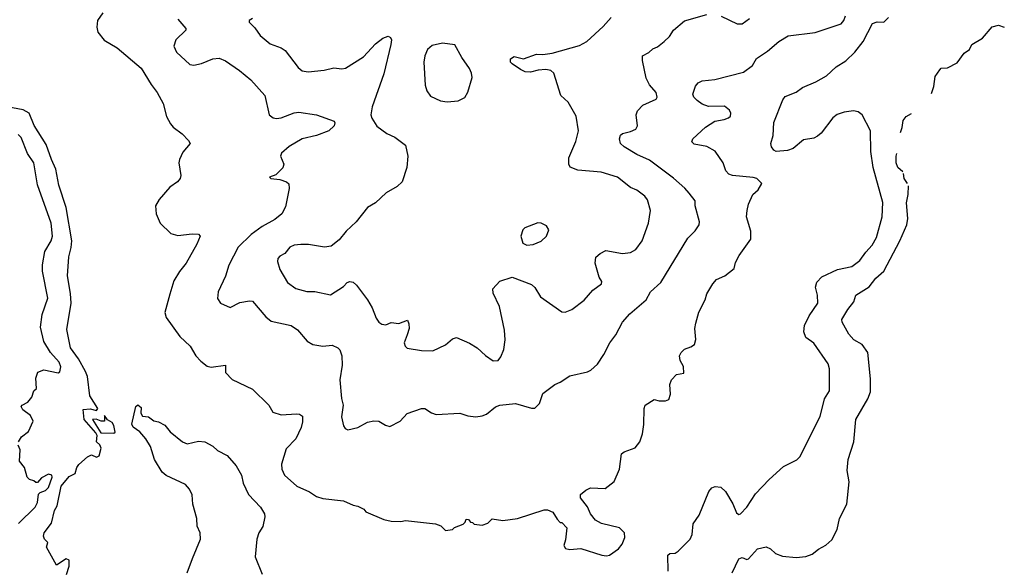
# Model space of a CAD drawing. Extents: x 1678759 to 1859541, y 384609 to 522867.
# Tile 392 of 466: x 1820144 to 1826320, y 439579 to 443011. Entities that reach past the tile are written whole.
import ezdxf

# ---------------------------------------------------------------- set-up
doc = ezdxf.new("R2010")
doc.units = 0

msp = doc.modelspace()

# ---------------------------------------------------------------- linework, layer by layer
at = {"layer": '0CON20XD'}
for points in [[(1820666.4, 443053.6), (1820632.9, 443005), (1820626.9, 442965), (1820633.7, 442933.7), (1820673, 442883), (1820756, 442835), (1820905, 442708), (1820968.5, 442605), (1821005.7, 442555), (1821043.1, 442485), (1821065.6, 442405), (1821089.1, 442359.1), (1821107.2, 442337.2), (1821163.3, 442295), (1821203.9, 442253.9), (1821213.3, 442235), (1821168.3, 442181.7), (1821146.9, 442135), (1821142.9, 442115), (1821154.2, 442035), (1821151.4, 442015), (1821134, 441995), (1821085, 441961.9), (1821018.1, 441885), (1820995.7, 441845), (1821000, 441795), (1821025.9, 441735.9), (1821091.7, 441671.7), (1821135, 441659.2), (1821225, 441668.6), (1821265, 441666), (1821276.2, 441655), (1821255.8, 441605), (1821188.6, 441485), (1821146.4, 441433.6), (1821110, 441375), (1821085, 441290), (1821054.2, 441175.8), (1821062.5, 441145), (1821148.1, 441025), (1821214, 440965), (1821248, 440905), (1821280.3, 440870.3), (1821320.3, 440840.3), (1821345, 440834), (1821435.8, 440845.8), (1821435, 440800), (1821475.8, 440755.8), (1821605, 440696.2), (1821706.2, 440595), (1821731.7, 440551.7), (1821785, 440534.3), (1821881.2, 440541.2), (1821898.8, 440538.8), (1821917.1, 440527.1), (1821918.3, 440491.7), (1821910, 440455), (1821875.4, 440384.6), (1821815, 440321.2), (1821785.8, 440225.8), (1821787.5, 440195), (1821805.5, 440155.5), (1821882.5, 440087.5), (1821961.2, 440051.2), (1822005, 440023.8), (1822045, 440010), (1822175, 439996.7), (1822235, 439967.5), (1822265, 439962.5), (1822303, 439943), (1822315, 439927.5), (1822428.3, 439878.3), (1822475, 439867.5), (1822535, 439866.7), (1822565, 439873.3), (1822751.7, 439851.7), (1822785, 439840), (1822815, 439810), (1822860, 439815), (1822871.7, 439828.3), (1822925, 439850), (1822938.3, 439861.7), (1822945, 439880), (1822958.3, 439878.3), (1822971.7, 439861.7), (1822985, 439860), (1822995, 439850), (1823045, 439842.5), (1823080, 439855), (1823107, 439883), (1823175, 439873.3), (1823266.1, 439883.9), (1823435, 439938.8), (1823455, 439940), (1823487.5, 439925), (1823515, 439880), (1823535, 439860), (1823545, 439860), (1823577, 439827), (1823568.3, 439751.7), (1823557.5, 439715), (1823567, 439697), (1823595, 439690), (1823665, 439696.9), (1823795, 439654.5), (1823825, 439650.6), (1823844.5, 439655.5), (1823900, 439695), (1823924.2, 439725), (1823940.8, 439765), (1823938, 439795), (1823906.8, 439826.8), (1823792.6, 439852.6), (1823756.2, 439875), (1823724.2, 439914.2), (1823705, 439957.5), (1823662.5, 440015), (1823662.5, 440035), (1823695, 440062.5), (1823723.9, 440076.1), (1823816.4, 440073.6), (1823873.6, 440116.4), (1823906.7, 440195), (1823919.3, 440290.7), (1823936.4, 440303.6), (1824005, 440327.5), (1824033.9, 440366.1), (1824050, 440415), (1824060, 440475), (1824061.2, 440575), (1824067.5, 440595), (1824125, 440630), (1824155, 440622.5), (1824195, 440622.5), (1824215, 440630), (1824227.5, 440665), (1824223.3, 440725), (1824232.5, 440755), (1824265, 440787.5), (1824310, 440795), (1824307, 440837), (1824287.5, 440875), (1824282.5, 440905), (1824292.5, 440925), (1824313.9, 440946.1), (1824355, 440960), (1824376.7, 440975), (1824386.4, 441006.4), (1824378.8, 441075), (1824385, 441110), (1824405, 441177.5), (1824444.2, 441255), (1824455, 441292.5), (1824491.2, 441355), (1824515, 441383.3), (1824567.5, 441405), (1824625, 441452.5), (1824635, 441490), (1824656.4, 441533.6), (1824730, 441635), (1824731.2, 441685), (1824703.3, 441775), (1824706.7, 441815), (1824716.7, 441855), (1824743.8, 441915), (1824776.7, 441945), (1824800, 441985), (1824767.5, 442015), (1824745, 442022), (1824615, 442034.4), (1824592.2, 442042.2), (1824574.6, 442064.6), (1824557.5, 442115), (1824506.9, 442186.9), (1824455, 442216.2), (1824375, 442231.4), (1824360, 442245), (1824366, 442265), (1824445, 442336.5), (1824505, 442375.6), (1824563.3, 442385), (1824591.2, 442395), (1824603.2, 442406.8), (1824605.5, 442425), (1824595.6, 442445), (1824565, 442468.5), (1824465, 442467.3), (1824425, 442482.5), (1824392.9, 442505), (1824372.9, 442525), (1824366, 442545), (1824383.8, 442595), (1824400, 442615), (1824425, 442628.8), (1824505, 442637.1), (1824685, 442682.5), (1824740, 442725), (1824765, 442767.5), (1824835, 442814.3), (1824905.6, 442874.4), (1824965, 442909.2), (1825135, 442930.6), (1825298, 442985), (1825313.1, 443005), (1825323.6, 443035)], [(1821135.4, 443015.4), (1821186.2, 442955), (1821186.2, 442945), (1821124.3, 442885), (1821111.4, 442845), (1821126.6, 442806.6), (1821210.3, 442730.3), (1821235.8, 442725.8), (1821285, 442736.4), (1821355, 442765.7), (1821395, 442770), (1821435, 442754), (1821523, 442693), (1821593.3, 442635), (1821682.5, 442535), (1821708, 442415), (1821733.3, 442395), (1821755, 442391.1), (1821785, 442395.6), (1821865, 442426.7), (1821895, 442431.9), (1822005.7, 442415.7), (1822116.7, 442375), (1822121.2, 442365), (1822115.7, 442345), (1822084, 442315), (1822005, 442285.5), (1821915, 442264.6), (1821835, 442216.5), (1821786, 442175), (1821780, 442155), (1821801.2, 442105), (1821795, 442082.5), (1821750.7, 442039.3), (1821710, 442025), (1821720, 442015), (1821775, 442008.8), (1821817.5, 441995), (1821831.7, 441981.7), (1821833.6, 441953.6), (1821812.3, 441837.7), (1821788, 441795), (1821745, 441759.4), (1821665, 441714.4), (1821595, 441665.6), (1821514.3, 441585), (1821455, 441473.3), (1821435.5, 441404.5), (1821389.2, 441305), (1821384.3, 441264.3), (1821404.2, 441234.2), (1821465, 441208), (1821525, 441239.2), (1821585, 441250), (1821605, 441246), (1821687.8, 441147.8), (1821721.8, 441121.8), (1821846.7, 441095), (1821887, 441067), (1821947.3, 440997.3), (1821983.3, 440975), (1822045, 440965.8), (1822105, 440970.8), (1822140, 440955), (1822151.4, 440941.4), (1822164.3, 440905), (1822166.7, 440845), (1822151.5, 440755), (1822162.1, 440637.9), (1822173.1, 440595), (1822162.7, 440522.7), (1822176.2, 440465), (1822185, 440450), (1822201.4, 440441.4), (1822264.4, 440455.6), (1822325, 440488.6), (1822365, 440498), (1822395.8, 440495.8), (1822439.3, 440469.3), (1822465, 440461.2), (1822530, 440495), (1822575, 440543.3), (1822665, 440573.3), (1822685, 440573.3), (1822726.4, 440546.4), (1822756.4, 440536.4), (1822904.1, 440545.9), (1822955, 440528.8), (1823005, 440522), (1823045, 440528), (1823071.2, 440538.8), (1823128.8, 440585), (1823155.6, 440594.4), (1823255, 440605.6), (1823355, 440576.2), (1823375, 440576.2), (1823404.1, 440605.9), (1823425, 440667.5), (1823500, 440725), (1823535, 440740), (1823595, 440778.6), (1823705, 440804.2), (1823726.2, 440815), (1823767.6, 440852.4), (1823807.4, 440912.6), (1823845, 440986), (1823884.3, 441035), (1823925.7, 441115), (1823972.1, 441167.9), (1824074, 441255), (1824101.2, 441305), (1824165.4, 441364.6), (1824335, 441642), (1824382, 441688), (1824407.1, 441725), (1824409.4, 441745), (1824380.6, 441845), (1824380.8, 441875), (1824343, 441923), (1824317.1, 441955), (1824245, 442018.9), (1824095, 442130.6), (1824015, 442167.1), (1823936.2, 442215), (1823912.5, 442235), (1823906, 442265), (1823913, 442287), (1823925, 442298.8), (1823975, 442310), (1824008, 442325), (1824019.2, 442345), (1824012, 442415), (1824019.5, 442440.5), (1824053.3, 442475), (1824136.1, 442513.9), (1824142.5, 442525), (1824136, 442555), (1824093.7, 442603.7), (1824074.2, 442645), (1824050, 442755), (1824051.2, 442785), (1824090, 442805), (1824115, 442828), (1824145, 442842), (1824186.5, 442873.5), (1824220, 442905), (1824246, 442945), (1824315, 443004.2), (1824455, 443044.3)], [(1821605, 443018.8), (1821583.6, 443006.4), (1821583.3, 442995), (1821619.1, 442959.1), (1821652.8, 442912.8), (1821715, 442860), (1821784, 442835), (1821808.9, 442818.9), (1821890.6, 442710.6), (1821915, 442690.8), (1821954.3, 442684.3), (1822054.3, 442694.3), (1822115, 442708.5), (1822165, 442703.3), (1822188, 442708), (1822301.2, 442778.8), (1822375, 442860), (1822422, 442895), (1822455, 442907.5), (1822469.4, 442899.4), (1822475.7, 442885), (1822473.1, 442855), (1822429.1, 442670.9), (1822355.7, 442465), (1822346, 442415), (1822353, 442393), (1822384.3, 442344.3), (1822447.3, 442297.3), (1822496.7, 442275), (1822563.8, 442223.8), (1822578.8, 442155), (1822572, 442085), (1822544.2, 441995), (1822511.2, 441965), (1822443.8, 441926.2), (1822375, 441864), (1822326, 441835), (1822253.8, 441745), (1822191.2, 441685), (1822148.3, 441631.7), (1822097.6, 441592.4), (1822055, 441585.7), (1821955, 441601.8), (1821906.8, 441603.2), (1821865, 441597.8), (1821838, 441585), (1821808.1, 441545), (1821775, 441530), (1821762.7, 441515), (1821760.5, 441495), (1821775.6, 441445), (1821823.3, 441363.3), (1821875.4, 441325.4), (1821945, 441307.3), (1821995, 441308.2), (1822093.2, 441286.8), (1822175, 441338.8), (1822197.5, 441365), (1822215, 441371.2), (1822235, 441366.2), (1822257.4, 441347.4), (1822325.5, 441255.5), (1822354, 441205), (1822380.3, 441140.3), (1822396.1, 441116.1), (1822415, 441102.5), (1822441.7, 441098.3), (1822475, 441112.5), (1822523, 441107), (1822577.7, 441127.7), (1822586, 441105), (1822586.1, 441076.1), (1822574, 441036), (1822556.2, 440985), (1822562, 440965), (1822575, 440952.5), (1822665, 440937.8), (1822735, 440935.6), (1822815, 440974), (1822858.8, 441011.2), (1822885, 441018.8), (1822965, 440982.9), (1823013.6, 440953.6), (1823065, 440906), (1823115, 440874), (1823145, 440876.2), (1823162.7, 440897.3), (1823180.8, 440945), (1823190, 441005), (1823184.4, 441065), (1823152.8, 441212.8), (1823115, 441297.5), (1823112.5, 441325), (1823155, 441372), (1823232.3, 441397.7), (1823355, 441351.2), (1823375, 441333.3), (1823410, 441275), (1823545, 441180), (1823565, 441177.5), (1823607.5, 441195), (1823685, 441253.3), (1823740, 441315), (1823793.3, 441355), (1823795, 441370), (1823778.3, 441398.3), (1823754, 441485), (1823757.7, 441522.3), (1823785, 441546.2), (1823820, 441565), (1823925, 441545.8), (1823975, 441551.1), (1824008.6, 441571.4), (1824049.4, 441625), (1824089.2, 441735), (1824100.8, 441815), (1824082.1, 441882.1), (1824066, 441905), (1824015, 441941.9), (1823975, 441960), (1823895, 442024.4), (1823792.5, 442055), (1823645, 442067.9), (1823596.4, 442086.4), (1823587.8, 442105), (1823589.5, 442145), (1823631.9, 442248.1), (1823649.4, 442315), (1823635, 442407.5), (1823585, 442493.3), (1823538.8, 442535), (1823495, 442676.7), (1823475, 442692), (1823445, 442698.6), (1823395.7, 442694.3), (1823348.3, 442681.7), (1823315, 442684), (1823285, 442698), (1823233.8, 442735), (1823223.8, 442745), (1823223.3, 442765), (1823245, 442780), (1823305, 442766.2), (1823385, 442794), (1823425, 442792), (1823485, 442800.8), (1823655, 442849.1), (1823701.4, 442875), (1823805, 442968.1), (1823854.2, 443025)], [(1824210.8, 439555), (1824208.8, 439655), (1824222.5, 439665), (1824255, 439667.5), (1824275, 439679.2), (1824350, 439755), (1824362.9, 439785), (1824369.5, 439850.5), (1824406.2, 439906.2), (1824466.8, 440053.2), (1824485, 440076.2), (1824506.1, 440086.1), (1824541.2, 440081.2), (1824571.2, 440055), (1824616.8, 439976.8), (1824641.2, 439921.2), (1824655, 439910), (1824665, 439913.3), (1824704.3, 439955.7), (1824759.7, 440040.3), (1824845, 440130), (1824935, 440211.4), (1825018.3, 440251.7), (1825038.7, 440271.3), (1825164.4, 440525), (1825192.9, 440635), (1825224, 440685), (1825223.9, 440823.9), (1825215.8, 440855), (1825125, 440983.3), (1825075, 441020), (1825061.9, 441055), (1825067.8, 441095), (1825095.6, 441155), (1825150, 441235), (1825148.8, 441285), (1825135.7, 441335), (1825144.5, 441365.5), (1825175, 441399.2), (1825275, 441445.8), (1825365, 441463.3), (1825415, 441501.1), (1825451.1, 441555), (1825491.2, 441598.8), (1825519.6, 441645), (1825553.8, 441775), (1825558.2, 441865), (1825497.6, 442085), (1825484, 442186), (1825480.4, 442315), (1825429.5, 442415), (1825404.1, 442434.1), (1825375, 442439.1), (1825315, 442431.8), (1825272.8, 442417.3), (1825244.4, 442395), (1825170.8, 442299.2), (1825149.5, 442280.5), (1825125, 442269.6), (1825061.2, 442258.8), (1824995, 442204.3), (1824959.4, 442190.6), (1824890, 442185), (1824875, 442193.3), (1824860, 442215), (1824856.7, 442235), (1824870, 442285), (1824875, 442367.5), (1824930.5, 442509.5), (1824945, 442530), (1825015, 442556.7), (1825055, 442586), (1825139.1, 442620.9), (1825205, 442660), (1825266, 442715), (1825326.4, 442753.6), (1825382.4, 442807.6), (1825434.4, 442875), (1825493.4, 442986.6), (1825522.3, 442997.7), (1825565, 442996.2), (1825593.3, 443025)], [(1824545, 443034.2), (1824645, 442984.3), (1824675, 442984.2), (1824722.2, 443017.8)], [(1825864, 442549), (1825878.3, 442591.7), (1825886.7, 442655), (1825915, 442697.5), (1825925, 442706.7), (1825965, 442710), (1826025, 442740), (1826068.8, 442801.2), (1826102, 442825), (1826116, 442855), (1826184.5, 442895.5), (1826244.6, 442965.4), (1826285, 442977.8), (1826320.5, 442964.3)], [(1822825, 442496), (1822895, 442503.3), (1822935.9, 442524.1), (1822955, 442557.5), (1822981.7, 442648.3), (1822978.8, 442675), (1822965.8, 442705), (1822917.5, 442775), (1822873.6, 442853.6), (1822796.1, 442863.9), (1822730.5, 442849.5), (1822702, 442825), (1822684.4, 442785.6), (1822679.2, 442745), (1822688.3, 442601.7), (1822698, 442565), (1822721.2, 442531.2), (1822782.7, 442502.7), (1822825, 442496)], [(1820437, 439533), (1820453.9, 439586.1), (1820453.8, 439623.8), (1820435, 439631.2), (1820375, 439592.5), (1820322.5, 439687.5), (1820312.5, 439705), (1820320, 439735), (1820300, 439755), (1820292.5, 439775), (1820297.5, 439795), (1820343.9, 439856.1), (1820361.4, 439935), (1820378.1, 439965), (1820405, 440088.6), (1820455, 440148.6), (1820492.5, 440167.5), (1820502.2, 440205), (1820515, 440224), (1820569.5, 440270.5), (1820595, 440283.8), (1820625, 440269.2), (1820643.2, 440276.8), (1820654.5, 440325), (1820646.9, 440346.9), (1820626.7, 440365), (1820630, 440405), (1820622.1, 440422.1), (1820549.4, 440505), (1820541.7, 440568.3), (1820585, 440572.5), (1820625, 440562.5), (1820633.3, 440575), (1820583.7, 440653.7), (1820569.4, 440775), (1820557, 440807), (1820513, 440885), (1820462.9, 440955), (1820438.9, 441068.9), (1820467, 441235), (1820462.9, 441295), (1820443.4, 441405), (1820452.7, 441525), (1820467.5, 441582.5), (1820470.5, 441625), (1820436.3, 441835), (1820390, 441975), (1820371.6, 442075), (1820343.3, 442135), (1820309.7, 442229.7), (1820235, 442347.5), (1820204.3, 442424.3), (1820165, 442446.9), (1820065.4, 442465.4)], [(1825668.5, 442304.8), (1825679.7, 442334.8), (1825685, 442378.8), (1825705, 442404), (1825738.5, 442424.1)], [(1820136, 440365), (1820155, 440396), (1820199.8, 440430.2), (1820228.8, 440495), (1820211, 440531), (1820164.5, 440565), (1820153.5, 440586.5), (1820158.8, 440595), (1820195.8, 440614.2), (1820219.2, 440645), (1820232.5, 440685), (1820249.3, 440700.7), (1820245.2, 440764.8), (1820257.2, 440802.8), (1820295, 440816.9), (1820385, 440797.1), (1820395.7, 440805), (1820401.1, 440835), (1820390.6, 440865), (1820336.5, 440925), (1820295.5, 440995), (1820275.5, 441085), (1820285, 441163.3), (1820321.1, 441265), (1820287.5, 441435), (1820286.5, 441475), (1820301.2, 441558.8), (1820342.2, 441625), (1820349.1, 441655), (1820340.4, 441735), (1820255.3, 441975.3), (1820232.1, 442115), (1820193.1, 442173.1), (1820152.7, 442272.7), (1820135, 442292.2)], [(1825683, 442058.5), (1825652, 442085), (1825642.9, 442115), (1825642.5, 442155), (1825646.1, 442171.8)], [(1825712.9, 441983.8), (1825692.9, 442015), (1825687.4, 442047.6)], [(1824614.3, 439545), (1824655, 439632), (1824675, 439640.8), (1824705, 439628), (1824715, 439631.2), (1824772.5, 439695), (1824827, 439707), (1824853.3, 439695), (1824885.6, 439665.6), (1824928.7, 439648.7), (1825015, 439640.5), (1825075, 439646.7), (1825115, 439661.9), (1825155, 439693.1), (1825201.7, 439718.3), (1825238, 439752), (1825271.4, 439815), (1825286.1, 439883.9), (1825333.3, 439975), (1825346.9, 440115), (1825335.6, 440185), (1825340.6, 440255), (1825377.1, 440365), (1825388.6, 440505), (1825464.6, 440635.4), (1825480.5, 440679.5), (1825481.2, 440761.2), (1825464.3, 440925), (1825429.2, 440975), (1825377.1, 441005), (1825345, 441040.8), (1825303.1, 441115), (1825301.4, 441131.4), (1825339.2, 441195), (1825377.4, 441242.6), (1825390, 441285), (1825472.8, 441337.2), (1825515, 441391.9), (1825564.4, 441435.6), (1825665.3, 441624.7), (1825710, 441725), (1825714.5, 441765), (1825706.4, 441863.6), (1825718.1, 441915), (1825718.5, 441969.7)], [(1823325, 441597.5), (1823365, 441602.9), (1823415, 441622.5), (1823448.8, 441655), (1823463.3, 441695), (1823448.8, 441718.8), (1823415.8, 441735.8), (1823395, 441738.8), (1823312.9, 441707.1), (1823300, 441695), (1823288, 441655), (1823300.9, 441610.9), (1823325, 441597.5)], [(1821195.3, 439545), (1821227.1, 439635), (1821279.1, 439755), (1821276.9, 439795), (1821256.9, 439836.9), (1821256, 439885), (1821230.3, 439975), (1821225, 440032.5), (1821208.6, 440068.6), (1821185, 440098.2), (1821063.7, 440153.7), (1821038.5, 440175), (1820988.8, 440255), (1820965, 440336.7), (1820936, 440385), (1820898.1, 440428.1), (1820856.8, 440456.8), (1820847.1, 440477.1), (1820873, 440587), (1820885, 440597.5), (1820905, 440580), (1820903.3, 440545), (1820915, 440526.7), (1820951.7, 440521.7), (1820985, 440496.2), (1821015, 440490), (1821055, 440470.8), (1821088.9, 440428.9), (1821165, 440366), (1821195, 440353.8), (1821265, 440368.8), (1821305, 440366.2), (1821355, 440338), (1821385, 440311.2), (1821445, 440278.8), (1821502, 440215), (1821535, 440156.7), (1821545, 440106.7), (1821578.6, 440035), (1821654.2, 439955), (1821680, 439915), (1821681.9, 439895), (1821668.5, 439835), (1821644.3, 439795), (1821631.4, 439755), (1821620.6, 439645), (1821665, 439536.2)], [(1820735, 440420), (1820743, 440427), (1820735, 440468), (1820725, 440485.6), (1820693.8, 440503.8), (1820675, 440530), (1820675, 440494), (1820655, 440494.2), (1820623.3, 440506.7), (1820600, 440505), (1820652.7, 440422.7), (1820735, 440420)], [(1820136.1, 439853.9), (1820240, 439955), (1820256.2, 439985), (1820262, 440038), (1820272.3, 440047.7), (1820305, 440059.5), (1820325, 440078.5), (1820347.8, 440145), (1820345, 440156.7), (1820325, 440163.3), (1820280.7, 440139.3), (1820255, 440110), (1820245, 440110), (1820231.7, 440121.7), (1820205, 440130), (1820190, 440145), (1820173.3, 440205), (1820143.3, 440245), (1820146.2, 440315), (1820133.8, 440345)]]:
    msp.add_lwpolyline(points, dxfattribs=at)

doc.saveas('drawing.dxf')
